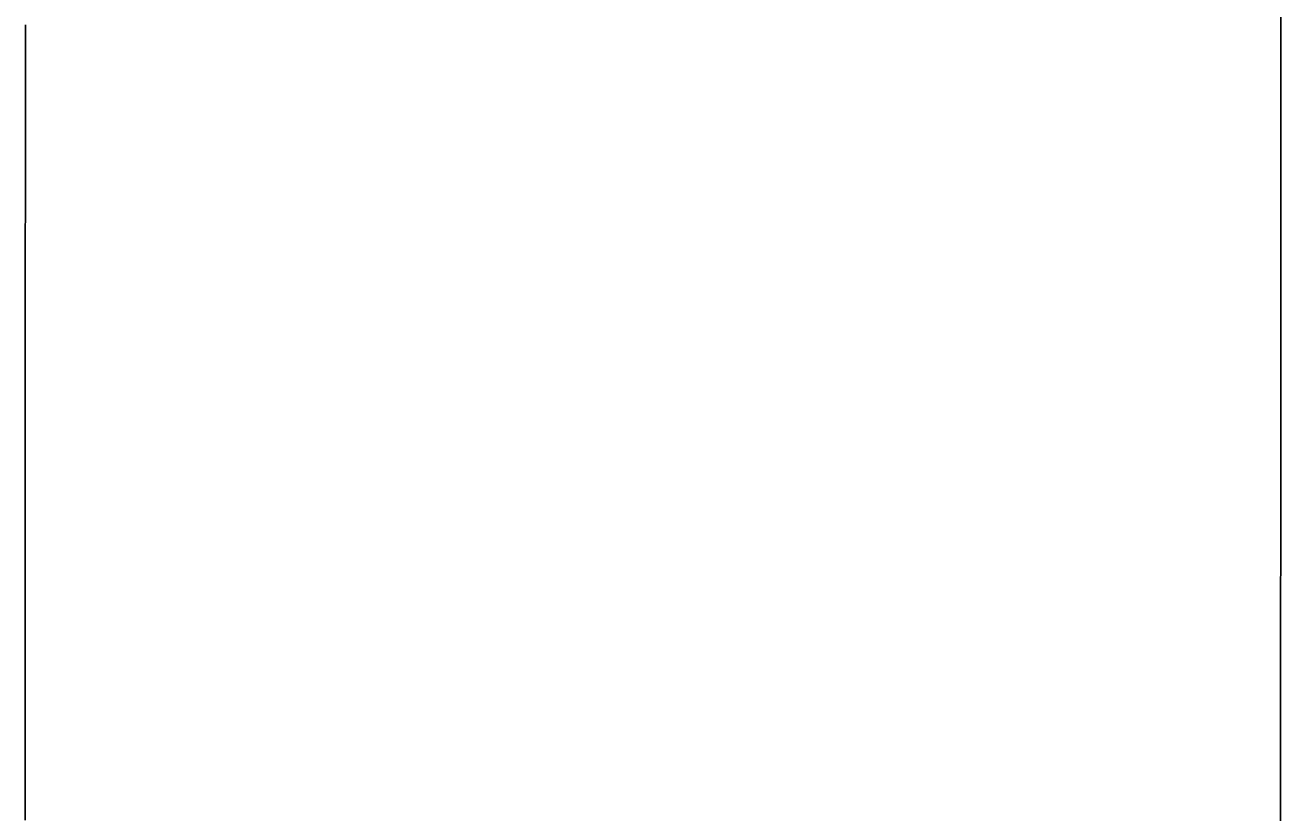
# Model space of a CAD drawing. Extents: x -7.3 to 34, y 0 to 22.
# Drawn here: x 32.71511 to 32.75684, y 3.82871 to 3.85488 of the extents above; entities that cross this region are included whole.
import ezdxf

# ---------------------------------------------------------------- set-up
doc = ezdxf.new("R2010")
doc.units = 0
doc.layers.add('SH_Data', color=7, linetype='Continuous')

msp = doc.modelspace()

# ---------------------------------------------------------------- linework, layer by layer
at = {"layer": 'SH_Data'}
for p, q in [((32.715117, 3.854584), (32.715117, 3.854894)), ((32.756843, 3.855178), (32.756843, 3.854875)), ((32.756843, 3.854875), (32.756843, 3.85457)), ((32.715117, 3.854273), (32.715117, 3.854584)), ((32.756843, 3.85457), (32.756843, 3.854264)), ((32.715116, 3.853647), (32.715117, 3.853961)), ((32.715117, 3.853961), (32.715117, 3.854273)), ((32.756843, 3.854264), (32.756843, 3.853957)), ((32.756843, 3.853957), (32.756843, 3.853649)), ((32.715116, 3.853333), (32.715116, 3.853647)), ((32.756843, 3.853649), (32.756843, 3.853339)), ((32.715116, 3.853017), (32.715116, 3.853333)), ((32.756843, 3.853339), (32.756843, 3.853029)), ((32.715116, 3.8527), (32.715116, 3.853017)), ((32.715116, 3.852381), (32.715116, 3.8527)), ((32.756843, 3.852717), (32.756842, 3.852404)), ((32.756843, 3.853029), (32.756843, 3.852717)), ((32.715116, 3.852062), (32.715116, 3.852381)), ((32.756842, 3.852404), (32.756842, 3.85209)), ((32.715116, 3.851741), (32.715116, 3.852062)), ((32.756842, 3.85209), (32.756842, 3.851774)), ((32.715116, 3.851419), (32.715116, 3.851741)), ((32.756842, 3.851774), (32.756842, 3.851458)), ((32.756842, 3.851458), (32.756842, 3.851141)), ((32.715115, 3.851096), (32.715116, 3.851419)), ((32.715115, 3.850772), (32.715115, 3.851096)), ((32.756842, 3.851141), (32.756842, 3.850822)), ((32.715115, 3.850447), (32.715115, 3.850772)), ((32.756842, 3.850822), (32.756842, 3.850502)), ((32.715115, 3.85012), (32.715115, 3.850447)), ((32.756842, 3.850502), (32.756842, 3.850182)), ((32.756842, 3.850182), (32.756842, 3.84986)), ((32.715115, 3.849792), (32.715115, 3.85012)), ((32.715115, 3.849464), (32.715115, 3.849792)), ((32.756842, 3.84986), (32.756841, 3.849537)), ((32.715115, 3.849134), (32.715115, 3.849464)), ((32.756841, 3.849537), (32.756841, 3.849213)), ((32.715115, 3.848803), (32.715115, 3.849134)), ((32.756841, 3.849213), (32.756841, 3.848888)), ((32.715115, 3.848471), (32.715115, 3.848803)), ((32.756841, 3.848888), (32.756841, 3.848562)), ((32.756841, 3.848562), (32.756841, 3.848235)), ((32.715114, 3.848138), (32.715115, 3.848471)), ((32.715114, 3.847804), (32.715114, 3.848138)), ((32.756841, 3.848235), (32.756841, 3.847906)), ((32.715114, 3.847468), (32.715114, 3.847804)), ((32.756841, 3.847906), (32.756841, 3.847577)), ((32.715114, 3.847132), (32.715114, 3.847468)), ((32.756841, 3.847577), (32.756841, 3.847247)), ((32.715114, 3.846795), (32.715114, 3.847132)), ((32.756841, 3.847247), (32.75684, 3.846916)), ((32.75684, 3.846916), (32.75684, 3.846584)), ((32.715114, 3.846457), (32.715114, 3.846795)), ((32.715114, 3.846117), (32.715114, 3.846457)), ((32.75684, 3.846584), (32.75684, 3.846251)), ((32.715114, 3.845777), (32.715114, 3.846117)), ((32.75684, 3.846251), (32.75684, 3.845917)), ((32.715113, 3.845436), (32.715114, 3.845777)), ((32.75684, 3.845917), (32.75684, 3.845582)), ((32.715113, 3.845093), (32.715113, 3.845436)), ((32.75684, 3.845582), (32.75684, 3.845246)), ((32.75684, 3.845246), (32.75684, 3.844909)), ((32.715113, 3.84475), (32.715113, 3.845093)), ((32.75684, 3.844909), (32.75684, 3.844572)), ((32.715113, 3.844406), (32.715113, 3.84475)), ((32.715113, 3.844061), (32.715113, 3.844406)), ((32.75684, 3.844572), (32.756839, 3.844233)), ((32.715113, 3.843715), (32.715113, 3.844061)), ((32.756839, 3.844233), (32.756839, 3.843894)), ((32.715113, 3.843367), (32.715113, 3.843715)), ((32.756839, 3.843894), (32.756839, 3.843553)), ((32.756839, 3.843553), (32.756839, 3.843212)), ((32.715112, 3.84302), (32.715113, 3.843367)), ((32.756839, 3.843212), (32.756839, 3.84287)), ((32.715112, 3.842671), (32.715112, 3.84302)), ((32.715112, 3.842321), (32.715112, 3.842671)), ((32.756839, 3.84287), (32.756839, 3.842527)), ((32.715112, 3.84197), (32.715112, 3.842321)), ((32.756839, 3.842527), (32.756839, 3.842183)), ((32.715112, 3.841619), (32.715112, 3.84197)), ((32.756839, 3.841838), (32.756838, 3.841493)), ((32.756839, 3.842183), (32.756839, 3.841838)), ((32.715112, 3.841266), (32.715112, 3.841619)), ((32.756838, 3.841493), (32.756838, 3.841147)), ((32.715112, 3.840913), (32.715112, 3.841266)), ((32.756838, 3.841147), (32.756838, 3.840799)), ((32.715112, 3.840559), (32.715112, 3.840913)), ((32.756838, 3.840799), (32.756838, 3.840452)), ((32.715111, 3.840204), (32.715112, 3.840559)), ((32.715111, 3.839848), (32.715111, 3.840204)), ((32.756838, 3.840452), (32.756838, 3.839753)), ((32.715111, 3.839492), (32.715111, 3.839848)), ((32.756838, 3.839753), (32.756838, 3.839052)), ((32.715111, 3.839134), (32.715111, 3.839492)), ((32.715111, 3.838776), (32.715111, 3.839134)), ((32.756838, 3.839052), (32.756837, 3.838348)), ((32.715111, 3.838058), (32.715111, 3.838776)), ((32.756837, 3.838348), (32.756837, 3.837641)), ((32.71511, 3.837336), (32.715111, 3.838058)), ((32.71511, 3.836611), (32.71511, 3.837336)), ((32.756837, 3.837641), (32.756837, 3.836931)), ((32.756837, 3.836931), (32.756836, 3.836219)), ((32.71511, 3.835884), (32.71511, 3.836611)), ((32.756836, 3.836219), (32.756836, 3.835504)), ((32.71511, 3.835153), (32.71511, 3.835884)), ((32.756836, 3.835504), (32.756836, 3.834786)), ((32.715109, 3.83442), (32.71511, 3.835153)), ((32.756836, 3.834786), (32.756836, 3.834066)), ((32.715109, 3.833684), (32.715109, 3.83442)), ((32.756836, 3.834066), (32.756835, 3.833343)), ((32.715109, 3.832946), (32.715109, 3.833684)), ((32.756835, 3.833343), (32.756835, 3.832618)), ((32.715109, 3.832206), (32.715109, 3.832946)), ((32.756835, 3.832618), (32.756835, 3.831891)), ((32.715108, 3.831462), (32.715109, 3.832206)), ((32.756835, 3.831891), (32.756835, 3.831162)), ((32.715108, 3.830717), (32.715108, 3.831462)), ((32.756835, 3.831162), (32.756834, 3.83043)), ((32.715108, 3.829969), (32.715108, 3.830717)), ((32.756834, 3.83043), (32.756834, 3.829697)), ((32.715107, 3.82922), (32.715108, 3.829969)), ((32.756834, 3.829697), (32.756834, 3.828962)), ((32.715107, 3.828468), (32.715107, 3.82922)), ((32.756834, 3.828962), (32.756834, 3.828224))]:
    msp.add_line(p, q, dxfattribs=at)
for points in [[(32.715107, 3.828468), (32.715107, 3.82922), (32.715108, 3.829969), (32.715108, 3.830717), (32.715108, 3.831462), (32.715109, 3.832206), (32.715109, 3.832946), (32.715109, 3.833684), (32.715109, 3.83442), (32.71511, 3.835153), (32.71511, 3.835884), (32.71511, 3.836611), (32.71511, 3.837336), (32.715111, 3.838058), (32.715111, 3.838776), (32.715111, 3.839134), (32.715111, 3.839492), (32.715111, 3.839848), (32.715111, 3.840204), (32.715112, 3.840559), (32.715112, 3.840913), (32.715112, 3.841266), (32.715112, 3.841619), (32.715112, 3.84197), (32.715112, 3.842321), (32.715112, 3.842671), (32.715112, 3.84302), (32.715113, 3.843367), (32.715113, 3.843715), (32.715113, 3.844061), (32.715113, 3.844406), (32.715113, 3.84475), (32.715113, 3.845093), (32.715113, 3.845436), (32.715114, 3.845777), (32.715114, 3.846117), (32.715114, 3.846457), (32.715114, 3.846795), (32.715114, 3.847132), (32.715114, 3.847468), (32.715114, 3.847804), (32.715114, 3.848138), (32.715115, 3.848471), (32.715115, 3.848803), (32.715115, 3.849134), (32.715115, 3.849464), (32.715115, 3.849792), (32.715115, 3.85012), (32.715115, 3.850447), (32.715115, 3.850772), (32.715115, 3.851096), (32.715116, 3.851419), (32.715116, 3.851741), (32.715116, 3.852062), (32.715116, 3.852381), (32.715116, 3.8527), (32.715116, 3.853017), (32.715116, 3.853333), (32.715116, 3.853647), (32.715117, 3.853961), (32.715117, 3.854273), (32.715117, 3.854584), (32.715117, 3.854894)], [(32.756843, 3.855178), (32.756843, 3.854875), (32.756843, 3.85457), (32.756843, 3.854264), (32.756843, 3.853957), (32.756843, 3.853649), (32.756843, 3.853339), (32.756843, 3.853029), (32.756843, 3.852717), (32.756842, 3.852404), (32.756842, 3.85209), (32.756842, 3.851774), (32.756842, 3.851458), (32.756842, 3.851141), (32.756842, 3.850822), (32.756842, 3.850502), (32.756842, 3.850182), (32.756842, 3.84986), (32.756841, 3.849537), (32.756841, 3.849213), (32.756841, 3.848888), (32.756841, 3.848562), (32.756841, 3.848235), (32.756841, 3.847906), (32.756841, 3.847577), (32.756841, 3.847247), (32.75684, 3.846916), (32.75684, 3.846584), (32.75684, 3.846251), (32.75684, 3.845917), (32.75684, 3.845582), (32.75684, 3.845246), (32.75684, 3.844909), (32.75684, 3.844572), (32.756839, 3.844233), (32.756839, 3.843894), (32.756839, 3.843553), (32.756839, 3.843212), (32.756839, 3.84287), (32.756839, 3.842527), (32.756839, 3.842183), (32.756839, 3.841838), (32.756838, 3.841493), (32.756838, 3.841147), (32.756838, 3.840799), (32.756838, 3.840452), (32.756838, 3.839753), (32.756838, 3.839052), (32.756837, 3.838348), (32.756837, 3.837641), (32.756837, 3.836931), (32.756836, 3.836219), (32.756836, 3.835504), (32.756836, 3.834786), (32.756836, 3.834066), (32.756835, 3.833343), (32.756835, 3.832618), (32.756835, 3.831891), (32.756835, 3.831162), (32.756834, 3.83043), (32.756834, 3.829697), (32.756834, 3.828962), (32.756834, 3.828224)]]:
    msp.add_lwpolyline(points, dxfattribs=at)

doc.saveas('drawing.dxf')
